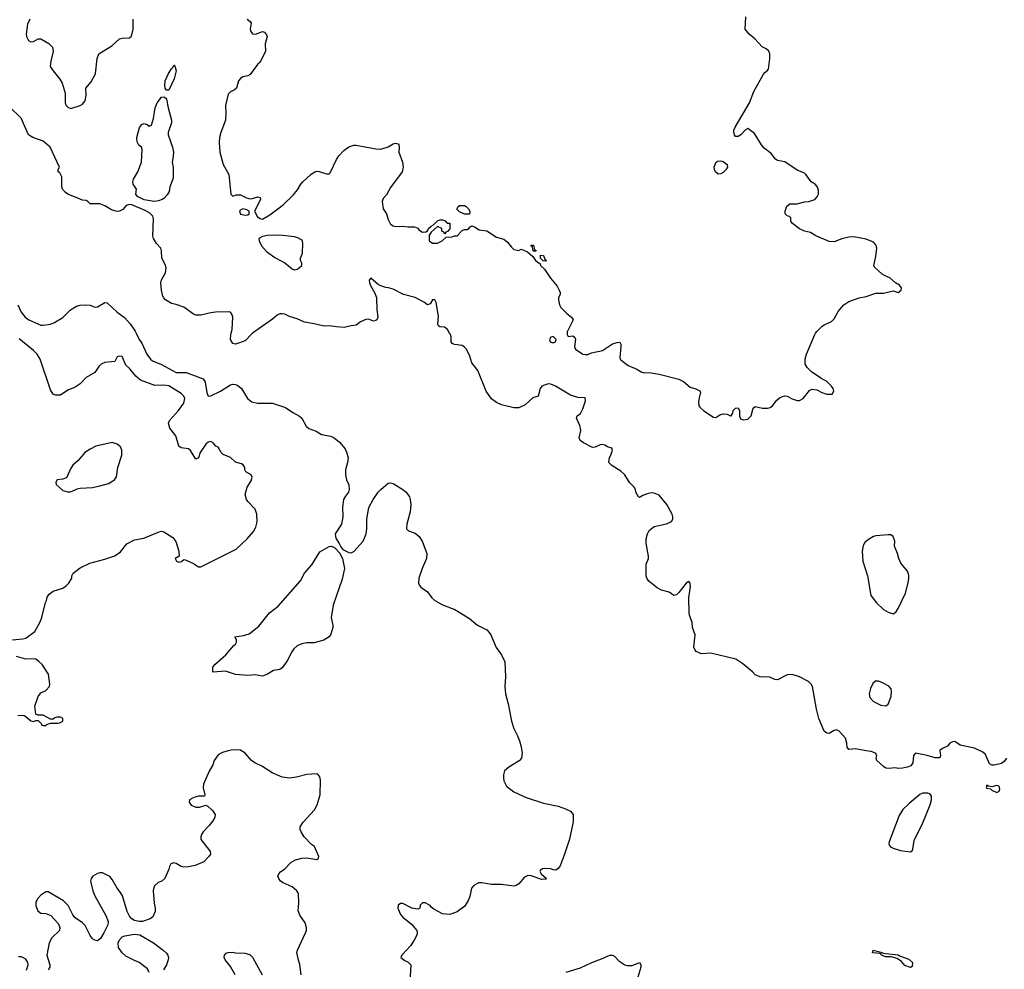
# Model space of a CAD drawing. Header units: inches. Extents: x 2293880 to 2522759, y 823965 to 1006879.
# Tile 261 of 325: x 2394479 to 2402472, y 974834 to 982547. Entities that reach past the tile are written whole.
import ezdxf

# ---------------------------------------------------------------- set-up
doc = ezdxf.new("R2010")
doc.units = ezdxf.units.IN
doc.header["$MEASUREMENT"] = 0
for name, color, linetype in [('C3997', 7, 'Continuous'), ('C3998', 7, 'Continuous'), ('C4907', 7, 'Continuous'), ('C4908', 7, 'Continuous')]:
    doc.layers.add(name, color=color, linetype=linetype)

msp = doc.modelspace()

# ---------------------------------------------------------------- linework, layer by layer
at = {"layer": 'C3997', "color": 5}
for points, elevation in [([(2395425.1, 980000), (2395449.8, 979950), (2395470, 979920.5), (2395510.7, 979830), (2395539.8, 979790), (2395556.9, 979776.9), (2395630, 979746.1), (2395750, 979681.6), (2395830, 979680.9), (2395967.2, 979630), (2395983.2, 979603.2), (2395997.8, 979517.8), (2396010, 979487.8), (2396030, 979492.3), (2396110.1, 979529.9), (2396190, 979580.2), (2396210, 979585.5), (2396230, 979584), (2396250, 979575.2), (2396280.2, 979550), (2396327.9, 979470), (2396362.7, 979442.7), (2396410, 979430.8), (2396530, 979431.8), (2396636.6, 979396.6), (2396695.7, 979355.7), (2396750, 979326.6), (2396769.3, 979310), (2396804.5, 979244.5), (2396825.3, 979225.3), (2396885.1, 979205.1), (2396930, 979178.7), (2397004.7, 979164.7), (2397032.7, 979150), (2397075.1, 979115.1), (2397119.7, 979059.8), (2397132.9, 979032.9), (2397144.2, 978990), (2397139.8, 978950), (2397124, 978890), (2397123.1, 978850), (2397130.8, 978810), (2397150, 978769.2), (2397154.4, 978730), (2397147.4, 978710), (2397122.3, 978677.7), (2397108.5, 978650), (2397100.2, 978590), (2397100.7, 978510), (2397091.6, 978450), (2397041, 978370), (2397041.4, 978350), (2397048.7, 978330), (2397073, 978293), (2397085, 978265), (2397103.3, 978243.3), (2397150, 978219.3), (2397170, 978215.3), (2397190, 978228.5), (2397266.9, 978310), (2397292.4, 978370), (2397297.5, 978410), (2397297.9, 978490), (2397314.4, 978585.6), (2397347.3, 978650), (2397390, 978707.8), (2397410, 978731.5), (2397450, 978766), (2397470, 978781.3), (2397490, 978785.1), (2397510, 978780.5), (2397590, 978730.8), (2397615.6, 978710), (2397642.4, 978670), (2397649.8, 978650), (2397652.9, 978610), (2397649.8, 978550), (2397620.3, 978450), (2397619.7, 978410), (2397634.8, 978394.8), (2397690, 978376.5), (2397721.4, 978350), (2397745.7, 978310), (2397783.4, 978210), (2397782.5, 978170), (2397745.7, 978090), (2397719.3, 978010), (2397717.2, 977970), (2397725.2, 977950), (2397736.5, 977936.5), (2397790, 977899), (2397825.2, 977850), (2397849.2, 977830), (2397910, 977795.1), (2398010, 977755.6), (2398130, 977683.1), (2398195.8, 977630), (2398270, 977589.8), (2398290.4, 977570.3), (2398303.2, 977550), (2398346.7, 977446.7), (2398390, 977387.6), (2398417.2, 977330), (2398423, 977210), (2398416.3, 977130), (2398422, 977070), (2398443.6, 976990), (2398471.3, 976850), (2398489.7, 976790), (2398520.5, 976730), (2398535.4, 976690), (2398550, 976642), (2398558.7, 976590), (2398552.3, 976550), (2398533.8, 976526.2), (2398450, 976476), (2398415.5, 976444.5), (2398405.4, 976414.6), (2398405.1, 976390), (2398410, 976365.2), (2398430, 976321.2), (2398490, 976276), (2398590, 976229.4), (2398730, 976184.5), (2398850, 976158.4), (2398910, 976138), (2398950, 976119.3), (2398972.1, 976092.1), (2398970.9, 976030.9), (2398940.7, 975890), (2398899.4, 975760.6), (2398865.2, 975674.8), (2398850, 975653.4), (2398830, 975639.1), (2398810, 975640.5), (2398790, 975650.3), (2398750, 975653.1), (2398722, 975650), (2398704.2, 975635.8), (2398702, 975630), (2398712.3, 975610), (2398754, 975570), (2398750, 975564.7), (2398715.8, 975564.2), (2398633.4, 975593.4), (2398604.2, 975595.8), (2398576.9, 975583.1), (2398530, 975528), (2398510, 975514.9), (2398489.7, 975510.3), (2398390, 975521.3), (2398310, 975523), (2398230, 975537.3), (2398203.2, 975536.8), (2398166.6, 975513.4), (2398147.3, 975492.7), (2398133.6, 975426.4), (2398123, 975397), (2398093.4, 975346.6), (2398030, 975300.7), (2397970, 975279.1), (2397910, 975284), (2397842, 975322), (2397818.8, 975338.8), (2397810, 975351), (2397770, 975374), (2397750, 975374), (2397730, 975354), (2397726, 975330), (2397710, 975322), (2397662, 975330), (2397590, 975367.3), (2397570, 975367.3), (2397550, 975354.8), (2397547.6, 975330), (2397570, 975279.5), (2397590, 975258), (2397660.7, 975200.7), (2397702.4, 975150), (2397706.3, 975130), (2397702, 975110), (2397682, 975070), (2397650, 975024.4), (2397581.2, 974950), (2397574, 974930), (2397605.4, 974905.4), (2397631.8, 974891.8), (2397652.7, 974870), (2397647.2, 974732.8)], 120), ([(2396369.2, 980000), (2396363.8, 979996.2), (2396310, 979938), (2396230, 979910.5), (2396210, 979917.3), (2396190.6, 979950), (2396193.2, 979986.8), (2396196.5, 980000)], 120), ([(2400000, 977401.2), (2399970, 977415.5), (2399958.4, 977430), (2399951.5, 977451.5), (2399962.3, 977550), (2399939.6, 977610), (2399938.3, 977650), (2399915.6, 977710), (2399913.1, 977730), (2399911.9, 977850), (2399924.1, 977944.1), (2399922.8, 977970), (2399910, 977982.8), (2399890, 977970.4), (2399830, 977894.6), (2399810, 977876.5), (2399790, 977870.4), (2399750, 977897), (2399690, 977912.2), (2399653, 977933), (2399586, 977986), (2399570.4, 978010), (2399565.3, 978030), (2399564.9, 978124.9), (2399582.8, 978170), (2399584, 978190), (2399565.5, 978294.5), (2399564.9, 978330), (2399575.5, 978370), (2399590, 978399), (2399630, 978429), (2399730, 978452.3), (2399770.8, 978470), (2399780.5, 978490), (2399781.6, 978510), (2399776.4, 978530), (2399731.8, 978610), (2399670, 978684.4), (2399630, 978702), (2399610, 978704.4), (2399580.5, 978699.5), (2399537.2, 978682.8), (2399510, 978664.7), (2399502, 978670), (2399481, 978710), (2399478, 978730), (2399466.8, 978750), (2399428.4, 978788.4), (2399390.4, 978850.4), (2399359, 978879), (2399284.4, 978924.4), (2399260.7, 978950), (2399265.7, 978990), (2399277.8, 979010), (2399291.1, 979050), (2399286.6, 979066.6), (2399250, 979077.1), (2399230, 979090.6), (2399210, 979096.3), (2399190, 979093), (2399150, 979073.4), (2399130, 979070.6), (2399054.8, 979110), (2399027.7, 979130), (2399020.5, 979150), (2399033.4, 979210), (2399030.7, 979230), (2399026, 979250), (2398998.8, 979310), (2399004.7, 979330), (2399030, 979349.2), (2399050, 979386.6), (2399073.1, 979450), (2399070, 979476), (2399010, 979477.6), (2398950, 979497), (2398827.7, 979570), (2398790, 979585.7), (2398770, 979588.8), (2398717, 979570), (2398703.6, 979550), (2398688.7, 979490), (2398643.9, 979476.1), (2398581.5, 979418.5), (2398530, 979394), (2398490, 979394.9), (2398390, 979417.1), (2398350, 979436.4), (2398310, 979468.4), (2398264.9, 979530), (2398197.2, 979697.2), (2398150, 979758.8), (2398133.3, 979813.3), (2398106, 979870), (2398090, 979888), (2398070, 979899.5), (2398008.2, 979908.2), (2397990, 979916), (2397980.7, 979930), (2397980.7, 979970), (2397974.8, 979990), (2397968.8, 980000)], 120), ([(2398922, 980000), (2398922, 979990), (2398930, 979974), (2398970, 979978), (2398986.4, 979966.4), (2398990.5, 979950.5), (2398981.6, 979890), (2398991, 979870), (2399050, 979830.5), (2399070, 979826.4), (2399090, 979828.4), (2399120.4, 979839.6), (2399210, 979860.3), (2399290, 979912.7), (2399330, 979926), (2399350, 979927.3), (2399358, 979910), (2399359.6, 979890), (2399350, 979802), (2399354, 979790), (2399372.1, 979772.1), (2399419, 979739), (2399488.3, 979708.3), (2399530, 979684), (2399550, 979679.1), (2399590, 979680.5), (2399670, 979667.7), (2399830, 979627.7), (2399866.6, 979606.6), (2399921.4, 979561.4), (2399968.2, 979548.2), (2399994.8, 979534.8), (2400000, 979531.3)], 140), ([(2394390, 977506), (2394503.3, 977516.7), (2394530, 977523), (2394602, 977578), (2394643.6, 977650), (2394658.4, 977690), (2394687.8, 977812.2), (2394697.2, 977830), (2394702.7, 977857.3), (2394718.6, 977881.4), (2394750, 977904), (2394830, 977930.7), (2394859, 977950), (2394877.2, 977970), (2394902, 978010), (2394901.2, 978030), (2394912.7, 978050), (2394970, 978094.9), (2395047, 978133), (2395170, 978163.6), (2395250, 978192.3), (2395296.5, 978223.5), (2395349.9, 978290.2), (2395410, 978323.2), (2395485.3, 978334.7), (2395610, 978386.8), (2395630, 978391), (2395650, 978386), (2395720.7, 978340.7), (2395747.3, 978307.3), (2395771.3, 978230), (2395774, 978190), (2395742, 978170), (2395752, 978150), (2395770, 978141), (2395793.6, 978146.4), (2395810, 978162), (2395830, 978158), (2395890, 978130.8), (2395930, 978104), (2395950, 978103.8), (2396235.1, 978244.9), (2396324.5, 978330), (2396378, 978390), (2396395.6, 978424.4), (2396406.8, 978466.8), (2396402.9, 978530), (2396389.3, 978570), (2396332.1, 978632.1), (2396321.2, 978650), (2396309.3, 978690), (2396326.6, 978750), (2396358.3, 978801.7), (2396366, 978830), (2396357.2, 978850), (2396314.8, 978874.8), (2396306, 978890), (2396305.2, 978910), (2396294, 978930), (2396279.5, 978939.5), (2396230, 978953.2), (2396189.4, 978989.4), (2396130, 979014), (2396114, 979030), (2396090, 979074), (2396070, 979084), (2396049.6, 979109.6), (2396030, 979119.5), (2396010, 979115.6), (2395990, 979099.7), (2395943.7, 979030), (2395930, 978988.7), (2395910, 978977.2), (2395866.5, 979046.5), (2395850, 979062), (2395790, 979069.3), (2395770, 979084), (2395747.5, 979167.5), (2395697.6, 979230), (2395687.3, 979270), (2395695.1, 979290), (2395768.5, 979371.5), (2395810, 979431), (2395818.7, 979470), (2395811.6, 979490), (2395789.4, 979510), (2395690, 979572.3), (2395650, 979578.4), (2395574.9, 979574.9), (2395459.8, 979619.8), (2395421.6, 979650), (2395372, 979710), (2395340.1, 979740.1), (2395312, 979810), (2395290, 979814.5), (2395270.8, 979809.2), (2395250.4, 979769.6), (2395170, 979761.1), (2395140.7, 979750), (2395120.5, 979730), (2395090, 979681.2), (2395018.5, 979641.5), (2394970.5, 979589.5), (2394930, 979561.2), (2394870, 979537.2), (2394810, 979497.2), (2394770, 979498), (2394750, 979503.7), (2394730, 979539), (2394645.6, 979790), (2394619.8, 979830), (2394590, 979860.9), (2394474.5, 979954.5)], 140), ([(2400000, 979499.2), (2399996, 979490), (2399990, 979446), (2399991.3, 979410), (2400000, 979398.8)], 140), ([(2394464.8, 976895.2), (2394490, 976899.1), (2394514.9, 976894.9), (2394530, 976886.8), (2394570, 976851.3), (2394590, 976846), (2394610, 976854), (2394630, 976854), (2394654, 976830), (2394658, 976818), (2394670, 976814), (2394690, 976814), (2394698, 976822), (2394730, 976834), (2394790, 976832), (2394810, 976838), (2394828, 976850), (2394828, 976870), (2394810, 976882), (2394779.6, 976880.4), (2394763.6, 976876.4), (2394750, 976866), (2394730, 976866), (2394670, 976898), (2394630, 976898), (2394610, 976906), (2394602, 976970), (2394629, 977050), (2394650, 977078), (2394690, 977098), (2394722, 977130), (2394724, 977150), (2394712.7, 977230), (2394660.9, 977310), (2394634.2, 977334.1), (2394610, 977352), (2394596.3, 977356.3), (2394530, 977354), (2394453.6, 977373.6)], 140), ([(2396764.5, 974790), (2396753.8, 974873.8), (2396738.6, 974918.6), (2396729.4, 974969.4), (2396732.7, 974990), (2396799.3, 975130), (2396806, 975150), (2396806, 975170), (2396795.1, 975210), (2396752.9, 975272.9), (2396740.5, 975310), (2396744.7, 975370), (2396743, 975450), (2396729.7, 975470), (2396690, 975502.6), (2396616.4, 975536.4), (2396596.3, 975550), (2396581.7, 975570), (2396575.6, 975590), (2396581.7, 975610), (2396594.9, 975625.1), (2396630, 975650.2), (2396680, 975700), (2396718, 975722), (2396770, 975736.9), (2396810, 975738), (2396890, 975726.7), (2396903.2, 975736.8), (2396906.6, 975750), (2396871.3, 975831.3), (2396847.5, 975847.5), (2396789.3, 975910), (2396763.7, 975950), (2396755.1, 975970), (2396754.5, 975990), (2396779.5, 976030), (2396871.8, 976130), (2396893.6, 976170), (2396917.2, 976250), (2396922, 976370), (2396916.4, 976396.4), (2396899, 976419), (2396890, 976422), (2396810, 976416), (2396725.8, 976394.2), (2396670, 976386.6), (2396610, 976395.1), (2396529, 976430), (2396443.3, 976483.3), (2396389, 976510), (2396361.2, 976530), (2396309.4, 976589.4), (2396270, 976614), (2396210, 976617.2), (2396170, 976609.2), (2396124.5, 976595.5), (2396090, 976575.3), (2396058, 976530), (2396045.4, 976494.6), (2396016.9, 976443.1), (2395970, 976338), (2395967.9, 976307.9), (2395982, 976250), (2395979.6, 976240.4), (2395930, 976239.3), (2395891.3, 976230), (2395857.3, 976210), (2395853.4, 976190), (2395870, 976166), (2395910, 976150.4), (2395938, 976150), (2395990, 976166), (2396010, 976156), (2396043.9, 976123.9), (2396065.5, 976090), (2396063.8, 976070), (2396054.4, 976050), (2396017.5, 976002.5), (2395968.4, 975950), (2395954.9, 975930), (2395948.5, 975910), (2395950, 975886.8), (2396012.7, 975810), (2396025.5, 975790), (2396027.7, 975770), (2396015.5, 975750), (2395973.7, 975706.3), (2395903.2, 975676.8), (2395850, 975665.4), (2395810, 975664.2), (2395789.7, 975669.7), (2395750, 975694.5), (2395730, 975699.5), (2395706, 975690), (2395694, 975670), (2395690, 975648), (2395656, 975570), (2395632, 975550), (2395602, 975538), (2395571, 975509), (2395562.8, 975470), (2395570.8, 975370), (2395578.8, 975330), (2395578, 975302), (2395559.8, 975260.2), (2395537.5, 975242.5), (2395476.7, 975223.3), (2395450, 975220.9), (2395410, 975229.3), (2395390, 975242.7), (2395370, 975265.2), (2395350, 975302), (2395312.3, 975430), (2395298, 975458), (2395270, 975494), (2395230, 975562.7), (2395210, 975586.6), (2395150, 975617), (2395130, 975618), (2395110, 975612.7), (2395071.3, 975590), (2395058.8, 975570), (2395054.8, 975550), (2395073, 975470), (2395088.4, 975430), (2395178.8, 975270), (2395196.9, 975223.1), (2395198, 975210), (2395191.3, 975190), (2395162.8, 975130), (2395135.2, 975084.8), (2395110, 975065.2), (2395090, 975069.3), (2395070, 975081.2), (2395050, 975109), (2395009.6, 975190), (2394990, 975212), (2394930, 975252.3), (2394910, 975275.1), (2394873.3, 975353.3), (2394833.6, 975390), (2394710, 975462.9), (2394690, 975462), (2394650, 975435.6), (2394626, 975410), (2394610, 975378), (2394610.4, 975350), (2394625.5, 975310), (2394650, 975290.5), (2394690, 975287), (2394731.1, 975271.1), (2394787.4, 975207.4), (2394799.5, 975190), (2394804.6, 975170), (2394801.1, 975150), (2394739.5, 975090), (2394718, 975050), (2394698.7, 974950), (2394724.4, 974870), (2394723, 974850), (2394710.7, 974830)], 140), ([(2395528.9, 974808.9), (2395516.5, 974836.5), (2395450, 974888.7), (2395410, 974904), (2395340.2, 974940.2), (2395310, 974968), (2395281.2, 975010), (2395279, 975050), (2395290, 975072), (2395310, 975098), (2395333.2, 975106.8), (2395410, 975120.5), (2395454.6, 975114.6), (2395564.7, 975050), (2395644.7, 974990), (2395670, 974964.7), (2395681, 974950), (2395686, 974930), (2395684.7, 974910), (2395670.7, 974869.3), (2395646.8, 974830)], 140), ([(2396226.9, 974790), (2396190, 974855.6), (2396146.6, 974910), (2396138, 974930), (2396141.2, 974950), (2396155.9, 974964.1), (2396170, 974970.5), (2396210, 974973), (2396232, 974968), (2396310, 974964.7), (2396350, 974951), (2396370, 974931.3), (2396446.8, 974790)], 140), ([(2398916, 974810), (2399030, 974846.2), (2399122, 974890), (2399202.4, 974917.6), (2399270, 974949.4), (2399290, 974949.2), (2399310, 974939), (2399342.5, 974902.5), (2399390, 974869), (2399410, 974864), (2399450, 974865.2), (2399510, 974888), (2399522, 974870), (2399521.2, 974850), (2399497, 974770)], 120), ([(2394533.3, 974826.7), (2394549, 974870), (2394544, 974890), (2394530, 974915.3), (2394510, 974928), (2394490, 974935.3), (2394470, 974935.3)], 140)]:
    msp.add_lwpolyline(points, dxfattribs=dict(at, elevation=elevation))
for points, elevation in [([(2398810, 979973.2), (2398790, 979968.7), (2398780.7, 979950), (2398784, 979930), (2398810, 979920.7), (2398828.7, 979930), (2398834, 979950)], 140), ([(2395228.5, 979111.5), (2395097.2, 979082.8), (2395050, 979058.7), (2395007.7, 979030), (2394952.8, 978967.2), (2394910.4, 978929.7), (2394890, 978899), (2394864.9, 978835.1), (2394855.5, 978824.5), (2394830, 978815.1), (2394782, 978810), (2394772, 978790), (2394774, 978770), (2394830, 978722), (2394870, 978711.3), (2394890, 978711.3), (2394930, 978726.8), (2394944.8, 978735.2), (2394970, 978740.5), (2395070, 978746), (2395130, 978759.5), (2395199.3, 978780.7), (2395249.4, 978810.6), (2395265.6, 978834.4), (2395275.1, 978910), (2395307, 979010), (2395307.3, 979050), (2395296.4, 979076.4), (2395270, 979098.4)], 160), ([(2396870, 977485.1), (2396810, 977486.3), (2396770, 977478.3), (2396730, 977462), (2396703.1, 977436.9), (2396686.9, 977413.1), (2396650, 977339.3), (2396610, 977282), (2396590, 977269.6), (2396540.3, 977259.7), (2396490, 977229.6), (2396450, 977216), (2396390, 977226.6), (2396330, 977221.2), (2396230, 977228.7), (2396150, 977254), (2396050, 977246), (2396046, 977250), (2396047.3, 977287.3), (2396062, 977310), (2396152, 977388), (2396216.4, 977463.6), (2396230, 977474), (2396238, 977490), (2396238, 977510), (2396226, 977534), (2396295.9, 977544.1), (2396341, 977559), (2396419.3, 977620.7), (2396505.6, 977730), (2396576.2, 977783.8), (2396759.5, 977990), (2396791.1, 978050), (2396850, 978118), (2396916.1, 978223.9), (2396990, 978268.4), (2397010, 978271.7), (2397036, 978256), (2397075.9, 978215.9), (2397098.2, 978170), (2397115.4, 978090), (2397097.9, 978002.1), (2397022.6, 977790), (2397007.2, 977690), (2397021.6, 977630), (2397022, 977610), (2397005.2, 977554.8), (2396990, 977534.8), (2396947.8, 977507.8)], 120)]:
    msp.add_lwpolyline(points, close=True, dxfattribs=dict(at, elevation=elevation))
at = {"layer": 'C3998', "color": 5}
for points, elevation in [([(2394562, 982550), (2394543, 982510), (2394532.7, 982430), (2394534.9, 982410), (2394550, 982377.3), (2394570, 982365.5), (2394590, 982370.6), (2394628.2, 982391.8), (2394650, 982390.3), (2394714.4, 982354.4), (2394744.5, 982324.5), (2394751.5, 982288.5), (2394730.5, 982210), (2394727.3, 982167.3), (2394751, 982130), (2394804.7, 982064.7), (2394824.9, 982030), (2394847.3, 981950), (2394846.8, 981870), (2394856, 981850), (2394870, 981836), (2394893.6, 981826.4), (2394969.3, 981850.7), (2394990, 981861), (2395011.5, 981888.5), (2395018.4, 981930), (2395016, 981990), (2395058, 982042), (2395093.4, 982106.6), (2395107.9, 982232.1), (2395121.2, 982270), (2395225.8, 982334.2), (2395289.5, 982390.5), (2395310, 982397.3), (2395370, 982398.8), (2395386.6, 982413.4), (2395399.5, 982470), (2395401.3, 982550)], 140), ([(2396324.7, 982550), (2396351.1, 982531.1), (2396356.9, 982516.9), (2396351.1, 982468.9), (2396354.8, 982450), (2396370, 982431), (2396392, 982428), (2396450, 982451), (2396466, 982446), (2396482.8, 982422.8), (2396486.8, 982410), (2396470.5, 982350), (2396474, 982290), (2396430, 982202), (2396410, 982182), (2396350, 982101.2), (2396330, 982089.5), (2396290, 982082.9), (2396270.3, 982069.7), (2396256.4, 982050), (2396239.1, 981990), (2396223.7, 981976.3), (2396190, 981961.6), (2396170, 981940.9), (2396148.3, 981848.3), (2396153.4, 981790), (2396150.6, 981730.6), (2396113, 981630), (2396102, 981590), (2396099.1, 981550), (2396102.8, 981470), (2396130.9, 981370.9), (2396176, 981290), (2396194, 981130), (2396210, 981114), (2396237.2, 981122.8), (2396270, 981124), (2396320.7, 981100.7), (2396350, 981092.7), (2396370, 981093), (2396410, 981106.8), (2396430, 981102), (2396434.8, 981090), (2396426.8, 981070), (2396384.7, 980990), (2396410, 980946), (2396430, 980931), (2396450, 980926), (2396510, 980962), (2396616.9, 981043.1), (2396698.9, 981121.1), (2396735.3, 981164.7), (2396759.8, 981210), (2396776.8, 981230), (2396842.2, 981290), (2396870, 981309), (2396890, 981315), (2396910, 981314.2), (2396970, 981295.3), (2396990, 981295.5), (2396998.3, 981301.7), (2397049.6, 981410), (2397070, 981442), (2397110, 981484), (2397150, 981513.4), (2397190, 981527.3), (2397210, 981527.7), (2397370, 981496.3), (2397410, 981495.5), (2397470, 981514.4), (2397510, 981537), (2397530, 981543.1), (2397550, 981539.1), (2397557.1, 981530), (2397560.4, 981510), (2397557.3, 981470), (2397585.5, 981390), (2397590.7, 981350), (2397584, 981310), (2397490, 981184), (2397455.8, 981124.2), (2397430, 981094), (2397422, 981070), (2397430.5, 981010.5), (2397457.3, 980970), (2397470, 980924.7), (2397490, 980886), (2397510, 980871), (2397530, 980867.3), (2397590, 980870.8), (2397630, 980862.8), (2397683.6, 980863.6), (2397710, 980852), (2397719.6, 980839.6), (2397750, 980822), (2397775.3, 980824.7), (2397788.4, 980831.6), (2397798, 980850), (2397818, 980870), (2397839, 980881), (2397870, 980912), (2397890, 980922), (2397910, 980922), (2397932.7, 980912.7), (2397950, 980894), (2397970, 980894), (2397971.6, 980848.4), (2397952.7, 980827.3), (2397938, 980822), (2397930, 980806), (2397922, 980822), (2397906, 980830), (2397906, 980850), (2397870, 980866), (2397819.6, 980820.4), (2397803.6, 980796.4), (2397802, 980750), (2397830, 980732), (2397870, 980731), (2397908, 980750), (2397940.4, 980779.6), (2397990, 980782), (2398008.4, 980791.6), (2398030, 980792), (2398070, 980834), (2398090, 980842), (2398110, 980842), (2398126, 980850), (2398136.4, 980863.6), (2398150, 980871.3), (2398170, 980864.7), (2398210, 980841), (2398270.7, 980830.7), (2398350, 980781), (2398410, 980762.8), (2398438.5, 980738.5), (2398470, 980698), (2398490, 980681), (2398530, 980672), (2398550, 980682), (2398602, 980662), (2398643.6, 980623.6), (2398664.7, 980590), (2398703.6, 980563.6), (2398706, 980550), (2398739.8, 980519.8), (2398787.7, 980447.7), (2398842, 980382), (2398858.8, 980350), (2398866, 980330), (2398865.4, 980314.6), (2398852, 980290), (2398852, 980270), (2398862, 980230), (2398872, 980210), (2398919.8, 980159.8), (2398958, 980130), (2398971.3, 980110), (2398922, 980010), (2398922, 980000)], 140), ([(2396196.5, 980000), (2396204, 980030), (2396208, 980130), (2396204, 980150), (2396190, 980170.7), (2396170, 980174.9), (2396069.4, 980170.6), (2396030, 980166.8), (2395950, 980147.3), (2395910, 980147.3), (2395890, 980154), (2395810, 980210.3), (2395750, 980234), (2395710, 980241.1), (2395662, 980270), (2395646, 980290), (2395637.4, 980310), (2395628.9, 980350), (2395625.3, 980410), (2395630, 980432.7), (2395661.7, 980490), (2395667.2, 980530), (2395658.9, 980558.9), (2395632.8, 980610), (2395630.3, 980670), (2395624.6, 980690), (2395588.3, 980728.3), (2395563.8, 980770), (2395560.2, 980790), (2395563.8, 980930), (2395558.9, 980950), (2395550, 980960.2), (2395534.6, 980974.6), (2395496.4, 980996.4), (2395390, 981043.5), (2395370, 981044.3), (2395344, 981036), (2395315.3, 981004.7), (2395290, 980990.2), (2395269.1, 980989.1), (2395250, 980994), (2395223.4, 981003.4), (2395170, 981034.8), (2395130, 981051.3), (2395050, 981052), (2395030.9, 981070.9), (2395017.3, 981077.3), (2394990, 981080.5), (2394970, 981088.2), (2394870.4, 981130.4), (2394850, 981143), (2394826.4, 981170), (2394820.4, 981190), (2394822, 981270), (2394803.5, 981303.5), (2394792, 981310), (2394792, 981330), (2394802, 981350), (2394726.3, 981510), (2394670, 981560.2), (2394584.9, 981590), (2394550.4, 981610), (2394490, 981746.8), (2394390, 981843)], 120), ([(2397968.8, 980000), (2397950.8, 980030), (2397928.4, 980048.4), (2397890, 980052.4), (2397878.8, 980058.8), (2397872.4, 980070), (2397879.3, 980139.3), (2397858.9, 980250), (2397850, 980270.4), (2397830, 980270.6), (2397810, 980238), (2397790, 980231), (2397764.7, 980250), (2397690, 980290.8), (2397595.3, 980315.3), (2397510, 980358), (2397474, 980370), (2397450, 980371), (2397410, 980383.8), (2397390, 980394.4), (2397330, 980446), (2397316.9, 980430), (2397318.8, 980410), (2397326.4, 980386.4), (2397359.8, 980330), (2397374.8, 980290), (2397376.9, 980190), (2397385.1, 980130), (2397378, 980110), (2397370, 980103), (2397350, 980099.1), (2397310, 980113), (2397287.5, 980112.5), (2397246.6, 980093.4), (2397210, 980064.7), (2397170, 980061), (2397112.9, 980047.1), (2397050, 980050.8), (2396990, 980061), (2396950, 980056), (2396870, 980077.3), (2396790.7, 980090.7), (2396730, 980117.3), (2396670, 980134.9), (2396630, 980154.4), (2396610, 980158.7), (2396590, 980156.4), (2396570, 980146), (2396530, 980113), (2396369.2, 980000)], 120), ([(2394463.6, 980230), (2394491.6, 980170), (2394522.9, 980130), (2394552.7, 980110), (2394650, 980066.6), (2394670, 980065.1), (2394730, 980074.3), (2394756.4, 980083.6), (2394830, 980127.8), (2394891.1, 980188.9), (2394940.7, 980219.3), (2394970, 980228.5), (2395010.8, 980230.8), (2395050, 980228.6), (2395090, 980211.5), (2395110, 980213), (2395170, 980249.6), (2395190, 980247.8), (2395270, 980172.3), (2395330, 980128.6), (2395376.2, 980076.2), (2395416.8, 980016.8), (2395425.1, 980000)], 120)]:
    msp.add_lwpolyline(points, dxfattribs=dict(at, elevation=elevation))
for points, elevation in [([(2395690, 981974), (2395670, 981974.5), (2395661.1, 981990), (2395657.7, 982010), (2395661.1, 982050), (2395685.7, 982110), (2395710, 982147.3), (2395722, 982158), (2395730, 982178), (2395736, 982176), (2395742, 982162), (2395750.4, 982130), (2395733.3, 982066.7)], 120), ([(2395570, 981068.7), (2395490, 981084.7), (2395434.6, 981110), (2395422.9, 981130), (2395426, 981170), (2395398.7, 981210), (2395397.8, 981230), (2395403.1, 981250), (2395438.9, 981310), (2395468.3, 981390), (2395473.3, 981493.3), (2395466.6, 981510), (2395446.8, 981526.8), (2395434, 981550), (2395428.8, 981570), (2395429.8, 981590), (2395451.5, 981670), (2395470, 981694), (2395490, 981702), (2395514.7, 981694.7), (2395530, 981682.8), (2395550, 981690.8), (2395564.7, 981744.7), (2395579.7, 981830), (2395593.7, 981870), (2395630, 981916.5), (2395650, 981918.7), (2395664.9, 981910), (2395670, 981901), (2395683.8, 981830), (2395711.5, 981731.5), (2395710.2, 981709.8), (2395683, 981630), (2395683, 981610), (2395718.3, 981510), (2395727.4, 981470), (2395726, 981434), (2395716.3, 981390), (2395724.9, 981344.9), (2395726, 981270), (2395723.2, 981250), (2395696.9, 981190), (2395692.2, 981150), (2395676.4, 981123.6), (2395650, 981094.7), (2395634.4, 981085.6), (2395605.7, 981074.3)], 120), ([(2398090, 980968), (2398050, 980986), (2398028.4, 981008.4), (2398038, 981030), (2398050, 981038), (2398090, 981038), (2398102, 981030), (2398122, 981010), (2398132, 980990), (2398130, 980968)], 140), ([(2396290, 981009.2), (2396270, 980999), (2396262.8, 980990), (2396270, 980968), (2396310, 980958), (2396330, 980962.8), (2396342, 980970), (2396342, 980990), (2396321.5, 981001.5)], 140), ([(2396590, 980795.1), (2396490, 980793.5), (2396450, 980785.1), (2396421, 980770), (2396424, 980750), (2396440.7, 980710), (2396482.8, 980662.8), (2396550, 980616), (2396630, 980571.3), (2396690, 980522.8), (2396710, 980516), (2396730, 980521), (2396748, 980530), (2396768, 980550), (2396768, 980570), (2396758, 980590), (2396758, 980610), (2396775.3, 980650), (2396777.2, 980730), (2396774, 980750), (2396761.5, 980761.5), (2396735.6, 980775.6), (2396710, 980782)], 140), ([(2398670, 980666), (2398647.3, 980667.3), (2398642, 980702), (2398630, 980706), (2398630, 980714), (2398650, 980714), (2398658, 980678), (2398670, 980674)], 140), ([(2398750, 980586), (2398727.3, 980587.3), (2398706, 980610), (2398707.3, 980632.7), (2398732, 980630), (2398742, 980602), (2398754, 980590)], 140)]:
    msp.add_lwpolyline(points, close=True, dxfattribs=dict(at, elevation=elevation))
at = {"layer": 'C4907', "color": 5}
for points, elevation in [([(2400000, 979398.8), (2400006.8, 979390), (2400031.3, 979370), (2400110, 979318.8), (2400130, 979314.8), (2400161.7, 979338.3), (2400190, 979346), (2400222.3, 979342.3), (2400250, 979328.4), (2400255.3, 979330), (2400269, 979350), (2400270, 979372), (2400289.1, 979390.9), (2400310, 979394), (2400321, 979370), (2400322.8, 979330), (2400330, 979306), (2400355.3, 979295.3), (2400390, 979300.7), (2400416, 979330), (2400434, 979390), (2400450, 979406), (2400510, 979390.6), (2400548.7, 979391.3), (2400570, 979398), (2400590, 979411), (2400624.6, 979455.4), (2400645.7, 979474.3), (2400670, 979487), (2400690, 979490.4), (2400710, 979488.2), (2400750, 979466.7), (2400790, 979454.4), (2400810, 979454.9), (2400838, 979470), (2400890, 979534.8), (2400910, 979544.9), (2400950, 979539.1), (2400990, 979518.8), (2401030, 979506), (2401074, 979506), (2401088, 979530), (2401082, 979550), (2401069, 979570), (2401029.2, 979610), (2400990, 979629.5), (2400906, 979686), (2400870, 979722.9), (2400855.6, 979750), (2400855.6, 979790), (2400867.1, 979830), (2400933.3, 979990), (2400940, 980000)], 140), ([(2400000, 979531.3), (2400002, 979530), (2400004.7, 979510), (2400000, 979499.2)], 140), ([(2402488.7, 976550), (2402470, 976522), (2402450, 976506), (2402390, 976491), (2402370, 976491.3), (2402350, 976502), (2402319.3, 976579.3), (2402298.5, 976598.5), (2402230, 976630.7), (2402114.4, 976654.4), (2402070, 976682.8), (2402050, 976680.7), (2402030, 976671), (2402010, 976647.3), (2401970, 976627.3), (2401949.5, 976610.5), (2401952.3, 976567.7), (2401949, 976551), (2401909.4, 976550.6), (2401844.7, 976570), (2401750, 976590.4), (2401733.2, 976570), (2401728.7, 976510), (2401714, 976486), (2401685.6, 976474.4), (2401646.4, 976466.4), (2401610, 976466), (2401590, 976470.8), (2401530, 976464), (2401510, 976467.7), (2401490, 976480.7), (2401438, 976530), (2401432, 976550), (2401436, 976570), (2401424.7, 976590), (2401390, 976604), (2401347.3, 976607.3), (2401263.6, 976623.6), (2401210, 976618), (2401197.3, 976637.3), (2401194, 976670), (2401181.6, 976710), (2401130, 976766.9), (2401110, 976777.6), (2401090, 976774.4), (2401050, 976749.5), (2401030, 976751.9), (2401010, 976768.6), (2400965.8, 976870), (2400947.2, 976947.2), (2400915.2, 977130), (2400904.8, 977150), (2400882, 977170), (2400810, 977210.1), (2400750, 977228.4), (2400710, 977226), (2400630, 977184.9), (2400610, 977187.4), (2400567.5, 977207.5), (2400490, 977210.3), (2400450, 977226.4), (2400428, 977250), (2400350, 977314.9), (2400291.5, 977351.5), (2400090, 977402.7), (2400010, 977396.4), (2400000, 977401.2)], 120)]:
    msp.add_lwpolyline(points, dxfattribs=dict(at, elevation=elevation))
for points, elevation in [([(2401530, 978363.7), (2401430, 978354.5), (2401410, 978349.4), (2401361.4, 978318.6), (2401340.7, 978299.3), (2401325.1, 978274.9), (2401317.1, 978230), (2401322, 978150), (2401361.6, 978030), (2401388.5, 977868.5), (2401434.8, 977810), (2401490, 977756.3), (2401530, 977734), (2401570, 977721), (2401590, 977734), (2401610, 977763.8), (2401669.8, 977890), (2401691.9, 977971.9), (2401697.4, 978010), (2401695.9, 978035.9), (2401686.3, 978066.3), (2401632.1, 978132.1), (2401615.1, 978170), (2401605.6, 978210), (2401579.5, 978270), (2401583.7, 978310), (2401569.5, 978349.5), (2401550, 978362.7)], 140), ([(2401450, 977175), (2401425.7, 977174.3), (2401404.1, 977155.9), (2401384.3, 977115.7), (2401374.7, 977070), (2401380.7, 977040.7), (2401409.3, 977009.3), (2401470, 976979.5), (2401510, 976973.7), (2401530, 976988.3), (2401552, 977050), (2401555, 977090), (2401551.9, 977111.9), (2401533.8, 977133.8), (2401481.5, 977161.5)], 140), ([(2402330, 976328.7), (2402324.4, 976310), (2402330, 976305.7), (2402359.9, 976299.9), (2402370.7, 976290), (2402410, 976270.4), (2402430, 976280.4), (2402435.6, 976295.6), (2402430, 976320.9), (2402410, 976326.6), (2402370, 976316), (2402341.5, 976321.5)], 120), ([(2401850, 976265.2), (2401810, 976263.7), (2401786.7, 976253.3), (2401698.3, 976181.7), (2401647.6, 976132.4), (2401617.7, 976082.3), (2401535.8, 975870), (2401534.5, 975850), (2401540, 975840), (2401548.7, 975828.7), (2401570, 975818), (2401630, 975799.6), (2401710, 975788.1), (2401722.7, 975797.3), (2401729.6, 975810), (2401740.6, 975879.4), (2401810, 976023.2), (2401871, 976170), (2401879.8, 976210), (2401879.7, 976239.7), (2401870, 976257.2)], 120), ([(2401710, 974849.4), (2401664.5, 974864.5), (2401636.2, 974896.2), (2401602, 974922), (2401554, 974934), (2401510, 974935.1), (2401474, 974950), (2401475.3, 974955.3), (2401462, 974962), (2401407.7, 974967.7), (2401402, 974970), (2401406, 974990), (2401482, 974970), (2401484.7, 974964.7), (2401610, 974950.3), (2401622, 974942), (2401695.8, 974915.8), (2401726, 974890), (2401723.6, 974856.4)], 80)]:
    msp.add_lwpolyline(points, close=True, dxfattribs=dict(at, elevation=elevation))
at = {"layer": 'C4908', "color": 5, "elevation": 140}
msp.add_lwpolyline([(2400940, 980000), (2400950, 980014.9), (2400990, 980053.4), (2401010, 980067.7), (2401070, 980094.8), (2401090, 980116), (2401123.3, 980176.7), (2401149.2, 980210), (2401170, 980230.8), (2401210, 980258.8), (2401292.5, 980287.5), (2401350, 980297.3), (2401430, 980326), (2401490, 980326), (2401570, 980344.7), (2401610, 980332), (2401634, 980350), (2401637.2, 980370), (2401622, 980390), (2401589.1, 980409.1), (2401541.2, 980450), (2401504.7, 980464.8), (2401480.5, 980480.5), (2401417.5, 980537.5), (2401412.3, 980550), (2401430, 980622), (2401436.3, 980690), (2401430, 980717.2), (2401410, 980740.7), (2401350, 980764.5), (2401250, 980782.7), (2401210, 980779.5), (2401153.7, 980766.3), (2401090, 980742.7), (2401050, 980745.6), (2400941.2, 980790), (2400898.3, 980818.3), (2400850, 980829.7), (2400810, 980848.3), (2400752.7, 980890), (2400738, 980910), (2400738, 980938), (2400728.9, 980948.9), (2400710, 980954), (2400694, 980970), (2400692.7, 980990), (2400707.3, 981032.7), (2400730, 981050.6), (2400790, 981050.8), (2400850, 981066), (2400886, 981070), (2400933.6, 981086.4), (2400953.6, 981106.4), (2400962, 981130), (2400963.1, 981163.1), (2400952.5, 981192.5), (2400935.3, 981210), (2400904, 981230), (2400861.2, 981290), (2400850, 981299.3), (2400790, 981323.7), (2400690, 981392.3), (2400630, 981403.7), (2400613.6, 981413.6), (2400579.7, 981459.7), (2400521.7, 981501.7), (2400499.5, 981530), (2400442.5, 981622.5), (2400390, 981664), (2400370, 981652.7), (2400332.7, 981610), (2400310, 981596.9), (2400290, 981598.7), (2400280.5, 981610), (2400274.7, 981630), (2400275.6, 981650), (2400285.5, 981674.5), (2400401.8, 981870), (2400438, 981962), (2400516.9, 982103.1), (2400530, 982121.1), (2400546.6, 982130), (2400556.3, 982143.7), (2400569.5, 982230), (2400569.3, 982270), (2400559.3, 982290), (2400537.2, 982310), (2400507.3, 982327.3), (2400446, 982390), (2400399.3, 982430), (2400369.2, 982470), (2400372.3, 982570)], dxfattribs=at)
msp.add_lwpolyline([(2400150, 981292.7), (2400126, 981310), (2400118, 981330), (2400117, 981350), (2400130, 981386.8), (2400142.2, 981397.8), (2400170, 981400.2), (2400190, 981393.5), (2400220.8, 981370), (2400223.2, 981350), (2400210, 981327.1), (2400190, 981306.3), (2400170, 981294.5)], close=True, dxfattribs=at)

doc.saveas('drawing.dxf')
